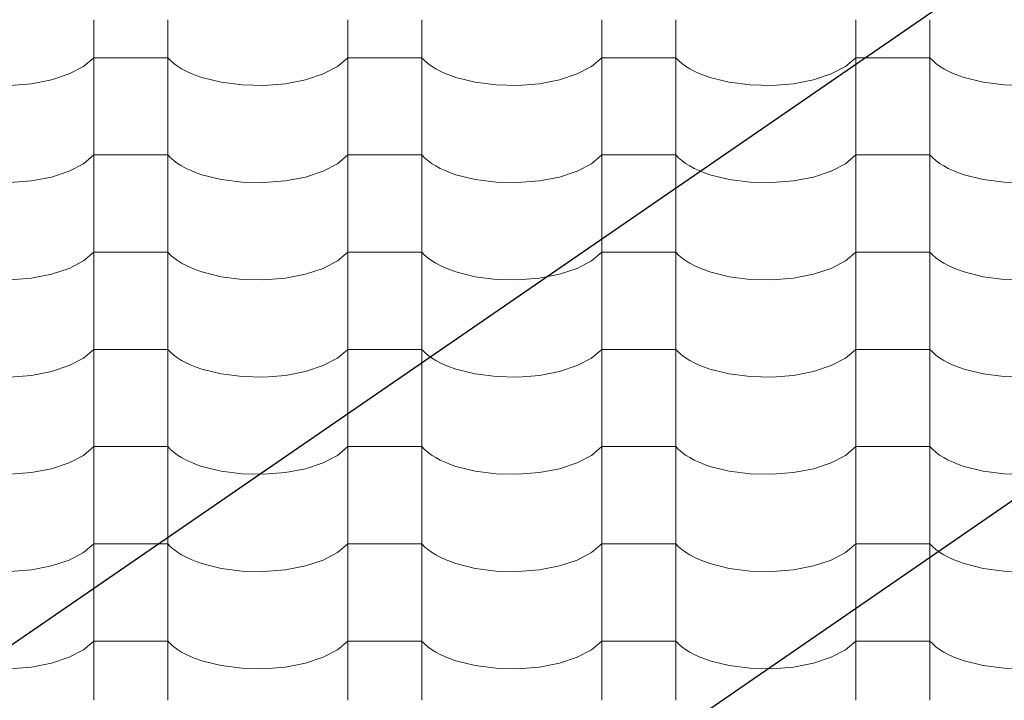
# Model space of a CAD drawing. Header units: millimetres. Extents: x -36478 to 31050, y -14815 to 11827.
# Tile 530 of 656: x -6715 to -6075, y 10302 to 10744. Entities that reach past the tile are written whole.
import ezdxf

# ---------------------------------------------------------------- set-up
doc = ezdxf.new("R2010")
doc.units = ezdxf.units.MM
doc.header["$MEASUREMENT"] = 0
doc.linetypes.add('Wipeout_Contour', pattern=[1000, 0, -1000])
doc.layers.add('Nové_Kóty - SP', color=7, linetype='Continuous')
doc.layers.add('Nové_Výplně - Povrchové', color=7, linetype='Continuous')
doc.styles.add('GENEROVANÝ_STYL_2', font='txt')
doc.dimstyles.new('GENEROVANÝ_STYL__1', dxfattribs={"dimtxt": 125, "dimasz": 190, "dimexe": 0.18, "dimexo": 300, "dimgap": 0, "dimtad": 1, "dimdec": 0, "dimzin": 0, "dimdsep": 46, "dimtxsty": 'GENEROVANÝ_STYL_2', "dimblk": 'ARROWHEAD_6', "dimblk1": 'ARROWHEAD_6', "dimblk2": 'ARROWHEAD_6', "dimcen": 0.09, "dimclrd": 1, "dimclre": 1, "dimclrt": 1, "dimazin": 0, "dimtfac": 1, "dimtdec": 4, "dimtmove": 0, "dimatfit": 3, "dimfxl": 1, "dimtolj": 1, "dimtzin": 0, "dimarcsym": 0})
doc.dimstyles.new('GENEROVANÝ_STYL__2', dxfattribs={"dimtxt": 125, "dimasz": 190, "dimexe": 0.18, "dimexo": 300, "dimgap": 0, "dimtad": 1, "dimdec": 0, "dimzin": 0, "dimdsep": 46, "dimtxsty": 'GENEROVANÝ_STYL_2', "dimblk": 'ARROWHEAD_6', "dimblk1": 'ARROWHEAD_6', "dimblk2": 'ARROWHEAD_6', "dimcen": 0.09, "dimclrd": 1, "dimclre": 1, "dimclrt": 1, "dimazin": 0, "dimtfac": 1, "dimtdec": 4, "dimtmove": 2, "dimatfit": 3, "dimfxl": 1, "dimtolj": 1, "dimtzin": 0, "dimarcsym": 0})

# ---------------------------------------------------------------- blocks, each defined once
blk = doc.blocks.new('*X13')
at = {"layer": 'Nové_Výplně - Povrchové', "color": 21, "linetype": 'Continuous', "lineweight": 20, "true_color": 0xffaaaa}
for p, q in [((-6666.72, 10743.7), (-6666.72, 10680.82)), ((-6618.69, 10743.7), (-6618.69, 10680.82)), ((-6501.72, 10743.7), (-6501.72, 10680.82)), ((-6453.69, 10743.7), (-6453.69, 10680.82)), ((-6336.72, 10743.7), (-6336.72, 10680.82)), ((-6288.69, 10743.7), (-6288.69, 10680.82)), ((-6171.72, 10743.7), (-6171.72, 10680.82)), ((-6123.69, 10743.7), (-6123.69, 10680.82)), ((-6673.39, 10713.48), (-6666.72, 10719.17)), ((-6642.71, 10719.17), (-6666.72, 10719.17)), ((-6618.69, 10719.17), (-6642.71, 10719.17)), ((-6618.69, 10719.17), (-6616.86, 10717.27)), ((-6508.39, 10713.48), (-6501.72, 10719.17)), ((-6477.71, 10719.17), (-6501.72, 10719.17)), ((-6453.69, 10719.17), (-6477.71, 10719.17)), ((-6453.69, 10719.17), (-6451.86, 10717.27)), ((-6343.39, 10713.48), (-6336.72, 10719.17)), ((-6312.71, 10719.17), (-6336.72, 10719.17)), ((-6288.69, 10719.17), (-6312.71, 10719.17)), ((-6288.69, 10719.17), (-6286.86, 10717.27)), ((-6178.39, 10713.48), (-6171.72, 10719.17)), ((-6147.71, 10719.17), (-6171.72, 10719.17)), ((-6123.69, 10719.17), (-6147.71, 10719.17)), ((-6123.69, 10719.17), (-6121.86, 10717.27)), ((-6682.7, 10708.61), (-6673.39, 10713.48)), ((-6616.86, 10717.27), (-6614.74, 10715.44)), ((-6614.74, 10715.44), (-6612.34, 10713.69)), ((-6612.34, 10713.69), (-6609.65, 10712.01)), ((-6609.65, 10712.01), (-6606.71, 10710.44)), ((-6517.7, 10708.61), (-6508.39, 10713.48)), ((-6451.86, 10717.27), (-6449.74, 10715.44)), ((-6449.74, 10715.44), (-6447.34, 10713.69)), ((-6447.34, 10713.69), (-6444.65, 10712.01)), ((-6444.65, 10712.01), (-6441.71, 10710.44)), ((-6352.7, 10708.61), (-6343.39, 10713.48)), ((-6286.86, 10717.27), (-6284.74, 10715.44)), ((-6284.74, 10715.44), (-6282.34, 10713.69)), ((-6282.34, 10713.69), (-6279.65, 10712.01)), ((-6279.65, 10712.01), (-6276.71, 10710.44)), ((-6187.7, 10708.61), (-6178.39, 10713.48)), ((-6121.86, 10717.27), (-6119.74, 10715.44)), ((-6119.74, 10715.44), (-6117.34, 10713.69)), ((-6117.34, 10713.69), (-6114.65, 10712.01)), ((-6114.65, 10712.01), (-6111.71, 10710.44)), ((-6707.24, 10702.29), (-6694.18, 10704.82)), ((-6694.18, 10704.82), (-6682.7, 10708.61)), ((-6606.71, 10710.44), (-6603.53, 10708.96)), ((-6603.53, 10708.96), (-6600.12, 10707.59)), ((-6600.12, 10707.59), (-6596.5, 10706.33)), ((-6596.5, 10706.33), (-6584.05, 10703.23)), ((-6542.24, 10702.29), (-6529.18, 10704.82)), ((-6529.18, 10704.82), (-6517.7, 10708.61)), ((-6441.71, 10710.44), (-6438.53, 10708.96)), ((-6438.53, 10708.96), (-6435.12, 10707.59)), ((-6435.12, 10707.59), (-6431.5, 10706.33)), ((-6431.5, 10706.33), (-6419.05, 10703.23)), ((-6377.24, 10702.29), (-6364.18, 10704.82)), ((-6364.18, 10704.82), (-6352.7, 10708.61)), ((-6276.71, 10710.44), (-6273.53, 10708.96)), ((-6273.53, 10708.96), (-6270.12, 10707.59)), ((-6270.12, 10707.59), (-6266.5, 10706.33)), ((-6266.5, 10706.33), (-6254.05, 10703.23)), ((-6212.24, 10702.29), (-6199.18, 10704.82)), ((-6199.18, 10704.82), (-6187.7, 10708.61)), ((-6111.71, 10710.44), (-6108.53, 10708.96)), ((-6108.53, 10708.96), (-6105.12, 10707.59)), ((-6105.12, 10707.59), (-6101.5, 10706.33)), ((-6101.5, 10706.33), (-6089.05, 10703.23)), ((-6721.21, 10701.16), (-6707.24, 10702.29)), ((-6584.05, 10703.23), (-6570.39, 10701.48)), ((-6570.39, 10701.48), (-6556.21, 10701.16)), ((-6556.21, 10701.16), (-6542.24, 10702.29)), ((-6419.05, 10703.23), (-6405.39, 10701.48)), ((-6405.39, 10701.48), (-6391.21, 10701.16)), ((-6391.21, 10701.16), (-6377.24, 10702.29)), ((-6254.05, 10703.23), (-6240.39, 10701.48)), ((-6240.39, 10701.48), (-6226.21, 10701.16)), ((-6226.21, 10701.16), (-6212.24, 10702.29)), ((-6089.05, 10703.23), (-6075.39, 10701.48)), ((-6075.39, 10701.48), (-6061.21, 10701.16)), ((-6666.72, 10680.59), (-6666.72, 10617.71)), ((-6618.69, 10680.59), (-6618.69, 10617.71)), ((-6501.72, 10680.59), (-6501.72, 10617.71)), ((-6453.69, 10680.59), (-6453.69, 10617.71)), ((-6336.72, 10680.59), (-6336.72, 10617.71)), ((-6288.69, 10680.59), (-6288.69, 10617.71)), ((-6171.72, 10680.59), (-6171.72, 10617.71)), ((-6123.69, 10680.59), (-6123.69, 10617.71)), ((-6673.39, 10650.37), (-6666.72, 10656.06)), ((-6642.71, 10656.06), (-6666.72, 10656.06)), ((-6618.69, 10656.06), (-6642.71, 10656.06)), ((-6618.69, 10656.06), (-6616.86, 10654.17)), ((-6616.86, 10654.17), (-6614.74, 10652.34)), ((-6508.39, 10650.37), (-6501.72, 10656.06)), ((-6477.71, 10656.06), (-6501.72, 10656.06)), ((-6453.69, 10656.06), (-6477.71, 10656.06)), ((-6453.69, 10656.06), (-6451.86, 10654.17)), ((-6451.86, 10654.17), (-6449.74, 10652.34)), ((-6343.39, 10650.37), (-6336.72, 10656.06)), ((-6312.71, 10656.06), (-6336.72, 10656.06)), ((-6288.69, 10656.06), (-6312.71, 10656.06)), ((-6288.69, 10656.06), (-6286.86, 10654.17)), ((-6286.86, 10654.17), (-6284.74, 10652.34)), ((-6178.39, 10650.37), (-6171.72, 10656.06)), ((-6147.71, 10656.06), (-6171.72, 10656.06)), ((-6123.69, 10656.06), (-6147.71, 10656.06)), ((-6123.69, 10656.06), (-6121.86, 10654.17)), ((-6121.86, 10654.17), (-6119.74, 10652.34)), ((-6682.7, 10645.51), (-6673.39, 10650.37)), ((-6614.74, 10652.34), (-6612.34, 10650.58)), ((-6612.34, 10650.58), (-6609.65, 10648.91)), ((-6609.65, 10648.91), (-6606.71, 10647.33)), ((-6606.71, 10647.33), (-6603.53, 10645.85)), ((-6517.7, 10645.51), (-6508.39, 10650.37)), ((-6449.74, 10652.34), (-6447.34, 10650.58)), ((-6447.34, 10650.58), (-6444.65, 10648.91)), ((-6444.65, 10648.91), (-6441.71, 10647.33)), ((-6441.71, 10647.33), (-6438.53, 10645.85)), ((-6352.7, 10645.51), (-6343.39, 10650.37)), ((-6284.74, 10652.34), (-6282.34, 10650.58)), ((-6282.34, 10650.58), (-6279.65, 10648.91)), ((-6279.65, 10648.91), (-6276.71, 10647.33)), ((-6276.71, 10647.33), (-6273.53, 10645.85)), ((-6187.7, 10645.51), (-6178.39, 10650.37)), ((-6119.74, 10652.34), (-6117.34, 10650.58)), ((-6117.34, 10650.58), (-6114.65, 10648.91)), ((-6114.65, 10648.91), (-6111.71, 10647.33)), ((-6111.71, 10647.33), (-6108.53, 10645.85)), ((-6707.24, 10639.18), (-6694.18, 10641.71)), ((-6694.18, 10641.71), (-6682.7, 10645.51)), ((-6603.53, 10645.85), (-6600.12, 10644.48)), ((-6600.12, 10644.48), (-6596.5, 10643.23)), ((-6596.5, 10643.23), (-6584.05, 10640.13)), ((-6542.24, 10639.18), (-6529.18, 10641.71)), ((-6529.18, 10641.71), (-6517.7, 10645.51)), ((-6438.53, 10645.85), (-6435.12, 10644.48)), ((-6435.12, 10644.48), (-6431.5, 10643.23)), ((-6431.5, 10643.23), (-6419.05, 10640.13)), ((-6377.24, 10639.18), (-6364.18, 10641.71)), ((-6364.18, 10641.71), (-6352.7, 10645.51)), ((-6273.53, 10645.85), (-6270.12, 10644.48)), ((-6270.12, 10644.48), (-6266.5, 10643.23)), ((-6266.5, 10643.23), (-6254.05, 10640.13)), ((-6212.24, 10639.18), (-6199.18, 10641.71)), ((-6199.18, 10641.71), (-6187.7, 10645.51)), ((-6108.53, 10645.85), (-6105.12, 10644.48)), ((-6105.12, 10644.48), (-6101.5, 10643.23)), ((-6101.5, 10643.23), (-6089.05, 10640.13)), ((-6721.21, 10638.05), (-6707.24, 10639.18)), ((-6584.05, 10640.13), (-6570.39, 10638.37)), ((-6570.39, 10638.37), (-6556.21, 10638.05)), ((-6556.21, 10638.05), (-6542.24, 10639.18)), ((-6419.05, 10640.13), (-6405.39, 10638.37)), ((-6405.39, 10638.37), (-6391.21, 10638.05)), ((-6391.21, 10638.05), (-6377.24, 10639.18)), ((-6254.05, 10640.13), (-6240.39, 10638.37)), ((-6240.39, 10638.37), (-6226.21, 10638.05)), ((-6226.21, 10638.05), (-6212.24, 10639.18)), ((-6089.05, 10640.13), (-6075.39, 10638.37)), ((-6075.39, 10638.37), (-6061.21, 10638.05)), ((-6666.72, 10617.49), (-6666.72, 10554.61)), ((-6618.69, 10617.49), (-6618.69, 10554.61)), ((-6501.72, 10617.49), (-6501.72, 10554.61)), ((-6453.69, 10617.49), (-6453.69, 10554.61)), ((-6336.72, 10617.49), (-6336.72, 10554.61)), ((-6288.69, 10617.49), (-6288.69, 10554.61)), ((-6171.72, 10617.49), (-6171.72, 10554.61)), ((-6123.69, 10617.49), (-6123.69, 10554.61)), ((-6673.39, 10587.27), (-6666.72, 10592.96)), ((-6642.71, 10592.96), (-6666.72, 10592.96)), ((-6618.69, 10592.96), (-6642.71, 10592.96)), ((-6618.69, 10592.96), (-6616.86, 10591.06)), ((-6616.86, 10591.06), (-6614.74, 10589.23)), ((-6508.39, 10587.27), (-6501.72, 10592.96)), ((-6477.71, 10592.96), (-6501.72, 10592.96)), ((-6453.69, 10592.96), (-6477.71, 10592.96)), ((-6453.69, 10592.96), (-6451.86, 10591.06)), ((-6451.86, 10591.06), (-6449.74, 10589.23)), ((-6343.39, 10587.27), (-6336.72, 10592.96)), ((-6312.71, 10592.96), (-6336.72, 10592.96)), ((-6288.69, 10592.96), (-6312.71, 10592.96)), ((-6288.69, 10592.96), (-6286.86, 10591.06)), ((-6286.86, 10591.06), (-6284.74, 10589.23)), ((-6178.39, 10587.27), (-6171.72, 10592.96)), ((-6147.71, 10592.96), (-6171.72, 10592.96)), ((-6123.69, 10592.96), (-6147.71, 10592.96)), ((-6123.69, 10592.96), (-6121.86, 10591.06)), ((-6121.86, 10591.06), (-6119.74, 10589.23)), ((-6682.7, 10582.4), (-6673.39, 10587.27)), ((-6614.74, 10589.23), (-6612.34, 10587.48)), ((-6612.34, 10587.48), (-6609.65, 10585.81)), ((-6609.65, 10585.81), (-6606.71, 10584.23)), ((-6606.71, 10584.23), (-6603.53, 10582.75)), ((-6517.7, 10582.4), (-6508.39, 10587.27)), ((-6449.74, 10589.23), (-6447.34, 10587.48)), ((-6447.34, 10587.48), (-6444.65, 10585.81)), ((-6444.65, 10585.81), (-6441.71, 10584.23)), ((-6441.71, 10584.23), (-6438.53, 10582.75)), ((-6352.7, 10582.4), (-6343.39, 10587.27)), ((-6284.74, 10589.23), (-6282.34, 10587.48)), ((-6282.34, 10587.48), (-6279.65, 10585.81)), ((-6279.65, 10585.81), (-6276.71, 10584.23)), ((-6276.71, 10584.23), (-6273.53, 10582.75)), ((-6187.7, 10582.4), (-6178.39, 10587.27)), ((-6119.74, 10589.23), (-6117.34, 10587.48)), ((-6117.34, 10587.48), (-6114.65, 10585.81)), ((-6114.65, 10585.81), (-6111.71, 10584.23)), ((-6111.71, 10584.23), (-6108.53, 10582.75)), ((-6707.24, 10576.08), (-6694.18, 10578.61)), ((-6694.18, 10578.61), (-6682.7, 10582.4)), ((-6603.53, 10582.75), (-6600.12, 10581.38)), ((-6600.12, 10581.38), (-6596.5, 10580.12)), ((-6596.5, 10580.12), (-6584.05, 10577.02)), ((-6584.05, 10577.02), (-6570.39, 10575.27)), ((-6542.24, 10576.08), (-6529.18, 10578.61)), ((-6529.18, 10578.61), (-6517.7, 10582.4)), ((-6438.53, 10582.75), (-6435.12, 10581.38)), ((-6435.12, 10581.38), (-6431.5, 10580.12)), ((-6431.5, 10580.12), (-6419.05, 10577.02)), ((-6419.05, 10577.02), (-6405.39, 10575.27)), ((-6377.24, 10576.08), (-6364.18, 10578.61)), ((-6364.18, 10578.61), (-6352.7, 10582.4)), ((-6273.53, 10582.75), (-6270.12, 10581.38)), ((-6270.12, 10581.38), (-6266.5, 10580.12)), ((-6266.5, 10580.12), (-6254.05, 10577.02)), ((-6254.05, 10577.02), (-6240.39, 10575.27)), ((-6212.24, 10576.08), (-6199.18, 10578.61)), ((-6199.18, 10578.61), (-6187.7, 10582.4)), ((-6108.53, 10582.75), (-6105.12, 10581.38)), ((-6105.12, 10581.38), (-6101.5, 10580.12)), ((-6101.5, 10580.12), (-6089.05, 10577.02)), ((-6089.05, 10577.02), (-6075.39, 10575.27)), ((-6721.21, 10574.95), (-6707.24, 10576.08)), ((-6570.39, 10575.27), (-6556.21, 10574.95)), ((-6556.21, 10574.95), (-6542.24, 10576.08)), ((-6405.39, 10575.27), (-6391.21, 10574.95)), ((-6391.21, 10574.95), (-6377.24, 10576.08)), ((-6240.39, 10575.27), (-6226.21, 10574.95)), ((-6226.21, 10574.95), (-6212.24, 10576.08)), ((-6075.39, 10575.27), (-6061.21, 10574.95)), ((-6666.72, 10554.38), (-6666.72, 10491.51)), ((-6618.69, 10554.38), (-6618.69, 10491.51)), ((-6501.72, 10554.38), (-6501.72, 10491.51)), ((-6453.69, 10554.38), (-6453.69, 10491.51)), ((-6336.72, 10554.38), (-6336.72, 10491.51)), ((-6288.69, 10554.38), (-6288.69, 10491.51)), ((-6171.72, 10554.38), (-6171.72, 10491.51)), ((-6123.69, 10554.38), (-6123.69, 10491.51)), ((-6673.39, 10524.16), (-6666.72, 10529.85)), ((-6642.71, 10529.85), (-6666.72, 10529.85)), ((-6618.69, 10529.85), (-6642.71, 10529.85)), ((-6618.69, 10529.85), (-6616.86, 10527.96)), ((-6616.86, 10527.96), (-6614.74, 10526.13)), ((-6614.74, 10526.13), (-6612.34, 10524.37)), ((-6508.39, 10524.16), (-6501.72, 10529.85)), ((-6477.71, 10529.85), (-6501.72, 10529.85)), ((-6453.69, 10529.85), (-6477.71, 10529.85)), ((-6453.69, 10529.85), (-6451.86, 10527.96)), ((-6451.86, 10527.96), (-6449.74, 10526.13)), ((-6449.74, 10526.13), (-6447.34, 10524.37)), ((-6343.39, 10524.16), (-6336.72, 10529.85)), ((-6312.71, 10529.85), (-6336.72, 10529.85)), ((-6288.69, 10529.85), (-6312.71, 10529.85)), ((-6288.69, 10529.85), (-6286.86, 10527.96)), ((-6286.86, 10527.96), (-6284.74, 10526.13)), ((-6284.74, 10526.13), (-6282.34, 10524.37)), ((-6178.39, 10524.16), (-6171.72, 10529.85)), ((-6147.71, 10529.85), (-6171.72, 10529.85)), ((-6123.69, 10529.85), (-6147.71, 10529.85)), ((-6123.69, 10529.85), (-6121.86, 10527.96)), ((-6121.86, 10527.96), (-6119.74, 10526.13)), ((-6119.74, 10526.13), (-6117.34, 10524.37)), ((-6694.18, 10515.5), (-6682.7, 10519.3)), ((-6682.7, 10519.3), (-6673.39, 10524.16)), ((-6612.34, 10524.37), (-6609.65, 10522.7)), ((-6609.65, 10522.7), (-6606.71, 10521.12)), ((-6606.71, 10521.12), (-6603.53, 10519.64)), ((-6603.53, 10519.64), (-6600.12, 10518.27)), ((-6529.18, 10515.5), (-6517.7, 10519.3)), ((-6517.7, 10519.3), (-6508.39, 10524.16)), ((-6447.34, 10524.37), (-6444.65, 10522.7)), ((-6444.65, 10522.7), (-6441.71, 10521.12)), ((-6441.71, 10521.12), (-6438.53, 10519.64)), ((-6438.53, 10519.64), (-6435.12, 10518.27)), ((-6364.18, 10515.5), (-6352.7, 10519.3)), ((-6352.7, 10519.3), (-6343.39, 10524.16)), ((-6282.34, 10524.37), (-6279.65, 10522.7)), ((-6279.65, 10522.7), (-6276.71, 10521.12)), ((-6276.71, 10521.12), (-6273.53, 10519.64)), ((-6273.53, 10519.64), (-6270.12, 10518.27)), ((-6199.18, 10515.5), (-6187.7, 10519.3)), ((-6187.7, 10519.3), (-6178.39, 10524.16)), ((-6117.34, 10524.37), (-6114.65, 10522.7)), ((-6114.65, 10522.7), (-6111.71, 10521.12)), ((-6111.71, 10521.12), (-6108.53, 10519.64)), ((-6108.53, 10519.64), (-6105.12, 10518.27)), ((-6721.21, 10511.84), (-6707.24, 10512.98)), ((-6707.24, 10512.98), (-6694.18, 10515.5)), ((-6600.12, 10518.27), (-6596.5, 10517.02)), ((-6596.5, 10517.02), (-6584.05, 10513.92)), ((-6584.05, 10513.92), (-6570.39, 10512.16)), ((-6556.21, 10511.84), (-6542.24, 10512.98)), ((-6542.24, 10512.98), (-6529.18, 10515.5)), ((-6435.12, 10518.27), (-6431.5, 10517.02)), ((-6431.5, 10517.02), (-6419.05, 10513.92)), ((-6419.05, 10513.92), (-6405.39, 10512.16)), ((-6391.21, 10511.84), (-6377.24, 10512.98)), ((-6377.24, 10512.98), (-6364.18, 10515.5)), ((-6270.12, 10518.27), (-6266.5, 10517.02)), ((-6266.5, 10517.02), (-6254.05, 10513.92)), ((-6254.05, 10513.92), (-6240.39, 10512.16)), ((-6226.21, 10511.84), (-6212.24, 10512.98)), ((-6212.24, 10512.98), (-6199.18, 10515.5)), ((-6105.12, 10518.27), (-6101.5, 10517.02)), ((-6101.5, 10517.02), (-6089.05, 10513.92)), ((-6089.05, 10513.92), (-6075.39, 10512.16)), ((-6570.39, 10512.16), (-6556.21, 10511.84)), ((-6405.39, 10512.16), (-6391.21, 10511.84)), ((-6240.39, 10512.16), (-6226.21, 10511.84)), ((-6075.39, 10512.16), (-6061.21, 10511.84)), ((-6666.72, 10491.28), (-6666.72, 10428.4)), ((-6618.69, 10491.28), (-6618.69, 10428.4)), ((-6501.72, 10491.28), (-6501.72, 10428.4)), ((-6453.69, 10491.28), (-6453.69, 10428.4)), ((-6336.72, 10491.28), (-6336.72, 10428.4)), ((-6288.69, 10491.28), (-6288.69, 10428.4)), ((-6171.72, 10491.28), (-6171.72, 10428.4)), ((-6123.69, 10491.28), (-6123.69, 10428.4)), ((-6673.39, 10461.06), (-6666.72, 10466.75)), ((-6642.71, 10466.75), (-6666.72, 10466.75)), ((-6618.69, 10466.75), (-6642.71, 10466.75)), ((-6618.69, 10466.75), (-6616.86, 10464.85)), ((-6616.86, 10464.85), (-6614.74, 10463.02)), ((-6614.74, 10463.02), (-6612.34, 10461.27)), ((-6508.39, 10461.06), (-6501.72, 10466.75)), ((-6477.71, 10466.75), (-6501.72, 10466.75)), ((-6453.69, 10466.75), (-6477.71, 10466.75)), ((-6453.69, 10466.75), (-6451.86, 10464.85)), ((-6451.86, 10464.85), (-6449.74, 10463.02)), ((-6449.74, 10463.02), (-6447.34, 10461.27)), ((-6343.39, 10461.06), (-6336.72, 10466.75)), ((-6312.71, 10466.75), (-6336.72, 10466.75)), ((-6288.69, 10466.75), (-6312.71, 10466.75)), ((-6288.69, 10466.75), (-6286.86, 10464.85)), ((-6286.86, 10464.85), (-6284.74, 10463.02)), ((-6284.74, 10463.02), (-6282.34, 10461.27)), ((-6178.39, 10461.06), (-6171.72, 10466.75)), ((-6147.71, 10466.75), (-6171.72, 10466.75)), ((-6123.69, 10466.75), (-6147.71, 10466.75)), ((-6123.69, 10466.75), (-6121.86, 10464.85)), ((-6121.86, 10464.85), (-6119.74, 10463.02)), ((-6119.74, 10463.02), (-6117.34, 10461.27)), ((-6694.18, 10452.4), (-6682.7, 10456.19)), ((-6682.7, 10456.19), (-6673.39, 10461.06)), ((-6612.34, 10461.27), (-6609.65, 10459.6)), ((-6609.65, 10459.6), (-6606.71, 10458.02)), ((-6606.71, 10458.02), (-6603.53, 10456.54)), ((-6603.53, 10456.54), (-6600.12, 10455.17)), ((-6529.18, 10452.4), (-6517.7, 10456.19)), ((-6517.7, 10456.19), (-6508.39, 10461.06)), ((-6447.34, 10461.27), (-6444.65, 10459.6)), ((-6444.65, 10459.6), (-6441.71, 10458.02)), ((-6441.71, 10458.02), (-6438.53, 10456.54)), ((-6438.53, 10456.54), (-6435.12, 10455.17)), ((-6364.18, 10452.4), (-6352.7, 10456.19)), ((-6352.7, 10456.19), (-6343.39, 10461.06)), ((-6282.34, 10461.27), (-6279.65, 10459.6)), ((-6279.65, 10459.6), (-6276.71, 10458.02)), ((-6276.71, 10458.02), (-6273.53, 10456.54)), ((-6273.53, 10456.54), (-6270.12, 10455.17)), ((-6199.18, 10452.4), (-6187.7, 10456.19)), ((-6187.7, 10456.19), (-6178.39, 10461.06)), ((-6117.34, 10461.27), (-6114.65, 10459.6)), ((-6114.65, 10459.6), (-6111.71, 10458.02)), ((-6111.71, 10458.02), (-6108.53, 10456.54)), ((-6108.53, 10456.54), (-6105.12, 10455.17)), ((-6721.21, 10448.74), (-6707.24, 10449.87)), ((-6707.24, 10449.87), (-6694.18, 10452.4)), ((-6600.12, 10455.17), (-6596.5, 10453.92)), ((-6596.5, 10453.92), (-6584.05, 10450.81)), ((-6584.05, 10450.81), (-6570.39, 10449.06)), ((-6570.39, 10449.06), (-6556.21, 10448.74)), ((-6556.21, 10448.74), (-6542.24, 10449.87)), ((-6542.24, 10449.87), (-6529.18, 10452.4)), ((-6435.12, 10455.17), (-6431.5, 10453.92)), ((-6431.5, 10453.92), (-6419.05, 10450.81)), ((-6419.05, 10450.81), (-6405.39, 10449.06)), ((-6405.39, 10449.06), (-6391.21, 10448.74)), ((-6391.21, 10448.74), (-6377.24, 10449.87)), ((-6377.24, 10449.87), (-6364.18, 10452.4)), ((-6270.12, 10455.17), (-6266.5, 10453.92)), ((-6266.5, 10453.92), (-6254.05, 10450.81)), ((-6254.05, 10450.81), (-6240.39, 10449.06)), ((-6240.39, 10449.06), (-6226.21, 10448.74)), ((-6226.21, 10448.74), (-6212.24, 10449.87)), ((-6212.24, 10449.87), (-6199.18, 10452.4)), ((-6105.12, 10455.17), (-6101.5, 10453.92)), ((-6101.5, 10453.92), (-6089.05, 10450.81)), ((-6089.05, 10450.81), (-6075.39, 10449.06)), ((-6075.39, 10449.06), (-6061.21, 10448.74)), ((-6666.72, 10428.17), (-6666.72, 10365.3)), ((-6618.69, 10428.17), (-6618.69, 10365.3)), ((-6501.72, 10428.17), (-6501.72, 10365.3)), ((-6453.69, 10428.17), (-6453.69, 10365.3)), ((-6336.72, 10428.17), (-6336.72, 10365.3)), ((-6288.69, 10428.17), (-6288.69, 10365.3)), ((-6171.72, 10428.17), (-6171.72, 10365.3)), ((-6123.69, 10428.17), (-6123.69, 10365.3)), ((-6682.7, 10393.09), (-6673.39, 10397.95)), ((-6673.39, 10397.95), (-6666.72, 10403.64)), ((-6642.71, 10403.64), (-6666.72, 10403.64)), ((-6618.69, 10403.64), (-6642.71, 10403.64)), ((-6618.69, 10403.64), (-6616.86, 10401.75)), ((-6616.86, 10401.75), (-6614.74, 10399.92)), ((-6614.74, 10399.92), (-6612.34, 10398.16)), ((-6612.34, 10398.16), (-6609.65, 10396.49)), ((-6517.7, 10393.09), (-6508.39, 10397.95)), ((-6508.39, 10397.95), (-6501.72, 10403.64)), ((-6477.71, 10403.64), (-6501.72, 10403.64)), ((-6453.69, 10403.64), (-6477.71, 10403.64)), ((-6453.69, 10403.64), (-6451.86, 10401.75)), ((-6451.86, 10401.75), (-6449.74, 10399.92)), ((-6449.74, 10399.92), (-6447.34, 10398.16)), ((-6447.34, 10398.16), (-6444.65, 10396.49)), ((-6352.7, 10393.09), (-6343.39, 10397.95)), ((-6343.39, 10397.95), (-6336.72, 10403.64)), ((-6312.71, 10403.64), (-6336.72, 10403.64)), ((-6288.69, 10403.64), (-6312.71, 10403.64)), ((-6288.69, 10403.64), (-6286.86, 10401.75)), ((-6286.86, 10401.75), (-6284.74, 10399.92)), ((-6284.74, 10399.92), (-6282.34, 10398.16)), ((-6282.34, 10398.16), (-6279.65, 10396.49)), ((-6187.7, 10393.09), (-6178.39, 10397.95)), ((-6178.39, 10397.95), (-6171.72, 10403.64)), ((-6147.71, 10403.64), (-6171.72, 10403.64)), ((-6123.69, 10403.64), (-6147.71, 10403.64)), ((-6123.69, 10403.64), (-6121.86, 10401.75)), ((-6121.86, 10401.75), (-6119.74, 10399.92)), ((-6119.74, 10399.92), (-6117.34, 10398.16)), ((-6117.34, 10398.16), (-6114.65, 10396.49)), ((-6694.18, 10389.29), (-6682.7, 10393.09)), ((-6609.65, 10396.49), (-6606.71, 10394.91)), ((-6606.71, 10394.91), (-6603.53, 10393.43)), ((-6603.53, 10393.43), (-6600.12, 10392.06)), ((-6600.12, 10392.06), (-6596.5, 10390.81)), ((-6529.18, 10389.29), (-6517.7, 10393.09)), ((-6444.65, 10396.49), (-6441.71, 10394.91)), ((-6441.71, 10394.91), (-6438.53, 10393.43)), ((-6438.53, 10393.43), (-6435.12, 10392.06)), ((-6435.12, 10392.06), (-6431.5, 10390.81)), ((-6364.18, 10389.29), (-6352.7, 10393.09)), ((-6279.65, 10396.49), (-6276.71, 10394.91)), ((-6276.71, 10394.91), (-6273.53, 10393.43)), ((-6273.53, 10393.43), (-6270.12, 10392.06)), ((-6270.12, 10392.06), (-6266.5, 10390.81)), ((-6199.18, 10389.29), (-6187.7, 10393.09)), ((-6114.65, 10396.49), (-6111.71, 10394.91)), ((-6111.71, 10394.91), (-6108.53, 10393.43)), ((-6108.53, 10393.43), (-6105.12, 10392.06)), ((-6105.12, 10392.06), (-6101.5, 10390.81)), ((-6721.21, 10385.63), (-6707.24, 10386.77)), ((-6707.24, 10386.77), (-6694.18, 10389.29)), ((-6596.5, 10390.81), (-6584.05, 10387.71)), ((-6584.05, 10387.71), (-6570.39, 10385.95)), ((-6570.39, 10385.95), (-6556.21, 10385.63)), ((-6556.21, 10385.63), (-6542.24, 10386.77)), ((-6542.24, 10386.77), (-6529.18, 10389.29)), ((-6431.5, 10390.81), (-6419.05, 10387.71)), ((-6419.05, 10387.71), (-6405.39, 10385.95)), ((-6405.39, 10385.95), (-6391.21, 10385.63)), ((-6391.21, 10385.63), (-6377.24, 10386.77)), ((-6377.24, 10386.77), (-6364.18, 10389.29)), ((-6266.5, 10390.81), (-6254.05, 10387.71)), ((-6254.05, 10387.71), (-6240.39, 10385.95)), ((-6240.39, 10385.95), (-6226.21, 10385.63)), ((-6226.21, 10385.63), (-6212.24, 10386.77)), ((-6212.24, 10386.77), (-6199.18, 10389.29)), ((-6101.5, 10390.81), (-6089.05, 10387.71)), ((-6089.05, 10387.71), (-6075.39, 10385.95)), ((-6075.39, 10385.95), (-6061.21, 10385.63)), ((-6666.72, 10365.07), (-6666.72, 10302.19)), ((-6618.69, 10365.07), (-6618.69, 10302.19)), ((-6501.72, 10365.07), (-6501.72, 10302.19)), ((-6453.69, 10365.07), (-6453.69, 10302.19)), ((-6336.72, 10365.07), (-6336.72, 10302.19)), ((-6288.69, 10365.07), (-6288.69, 10302.19)), ((-6171.72, 10365.07), (-6171.72, 10302.19)), ((-6123.69, 10365.07), (-6123.69, 10302.19)), ((-6673.39, 10334.85), (-6666.72, 10340.54)), ((-6642.71, 10340.54), (-6666.72, 10340.54)), ((-6618.69, 10340.54), (-6642.71, 10340.54)), ((-6618.69, 10340.54), (-6616.86, 10338.64)), ((-6508.39, 10334.85), (-6501.72, 10340.54)), ((-6477.71, 10340.54), (-6501.72, 10340.54)), ((-6453.69, 10340.54), (-6477.71, 10340.54)), ((-6453.69, 10340.54), (-6451.86, 10338.64)), ((-6343.39, 10334.85), (-6336.72, 10340.54)), ((-6312.71, 10340.54), (-6336.72, 10340.54)), ((-6288.69, 10340.54), (-6312.71, 10340.54)), ((-6288.69, 10340.54), (-6286.86, 10338.64)), ((-6178.39, 10334.85), (-6171.72, 10340.54)), ((-6147.71, 10340.54), (-6171.72, 10340.54)), ((-6123.69, 10340.54), (-6147.71, 10340.54)), ((-6123.69, 10340.54), (-6121.86, 10338.64)), ((-6682.7, 10329.98), (-6673.39, 10334.85)), ((-6616.86, 10338.64), (-6614.74, 10336.81)), ((-6614.74, 10336.81), (-6612.34, 10335.06)), ((-6612.34, 10335.06), (-6609.65, 10333.39)), ((-6517.7, 10329.98), (-6508.39, 10334.85)), ((-6451.86, 10338.64), (-6449.74, 10336.81)), ((-6449.74, 10336.81), (-6447.34, 10335.06)), ((-6447.34, 10335.06), (-6444.65, 10333.39)), ((-6352.7, 10329.98), (-6343.39, 10334.85)), ((-6286.86, 10338.64), (-6284.74, 10336.81)), ((-6284.74, 10336.81), (-6282.34, 10335.06)), ((-6282.34, 10335.06), (-6279.65, 10333.39)), ((-6187.7, 10329.98), (-6178.39, 10334.85)), ((-6121.86, 10338.64), (-6119.74, 10336.81)), ((-6119.74, 10336.81), (-6117.34, 10335.06)), ((-6117.34, 10335.06), (-6114.65, 10333.39)), ((-6694.18, 10326.19), (-6682.7, 10329.98)), ((-6609.65, 10333.39), (-6606.71, 10331.81)), ((-6606.71, 10331.81), (-6603.53, 10330.33)), ((-6603.53, 10330.33), (-6600.12, 10328.96)), ((-6600.12, 10328.96), (-6596.5, 10327.71)), ((-6596.5, 10327.71), (-6584.05, 10324.6)), ((-6529.18, 10326.19), (-6517.7, 10329.98)), ((-6444.65, 10333.39), (-6441.71, 10331.81)), ((-6441.71, 10331.81), (-6438.53, 10330.33)), ((-6438.53, 10330.33), (-6435.12, 10328.96)), ((-6435.12, 10328.96), (-6431.5, 10327.71)), ((-6431.5, 10327.71), (-6419.05, 10324.6)), ((-6364.18, 10326.19), (-6352.7, 10329.98)), ((-6279.65, 10333.39), (-6276.71, 10331.81)), ((-6276.71, 10331.81), (-6273.53, 10330.33)), ((-6273.53, 10330.33), (-6270.12, 10328.96)), ((-6270.12, 10328.96), (-6266.5, 10327.71)), ((-6266.5, 10327.71), (-6254.05, 10324.6)), ((-6199.18, 10326.19), (-6187.7, 10329.98)), ((-6114.65, 10333.39), (-6111.71, 10331.81)), ((-6111.71, 10331.81), (-6108.53, 10330.33)), ((-6108.53, 10330.33), (-6105.12, 10328.96)), ((-6105.12, 10328.96), (-6101.5, 10327.71)), ((-6101.5, 10327.71), (-6089.05, 10324.6)), ((-6721.21, 10322.53), (-6707.24, 10323.66)), ((-6707.24, 10323.66), (-6694.18, 10326.19)), ((-6584.05, 10324.6), (-6570.39, 10322.85)), ((-6570.39, 10322.85), (-6556.21, 10322.53)), ((-6556.21, 10322.53), (-6542.24, 10323.66)), ((-6542.24, 10323.66), (-6529.18, 10326.19)), ((-6419.05, 10324.6), (-6405.39, 10322.85)), ((-6405.39, 10322.85), (-6391.21, 10322.53)), ((-6391.21, 10322.53), (-6377.24, 10323.66)), ((-6377.24, 10323.66), (-6364.18, 10326.19)), ((-6254.05, 10324.6), (-6240.39, 10322.85)), ((-6240.39, 10322.85), (-6226.21, 10322.53)), ((-6226.21, 10322.53), (-6212.24, 10323.66)), ((-6212.24, 10323.66), (-6199.18, 10326.19)), ((-6089.05, 10324.6), (-6075.39, 10322.85)), ((-6075.39, 10322.85), (-6061.21, 10322.53))]:
    blk.add_line(p, q, dxfattribs=at)
blk = doc.blocks.new('výplň_6_1', base_point=(0, 0))
at = {"layer": 'Nové_Výplně - Povrchové', "color": 21, "linetype": 'Continuous', "lineweight": 20, "true_color": 0xffaaaa}
blk.add_blockref('*X13', (0, 0), dxfattribs=at)
blk = doc.blocks.new('*D6316')
at = {"layer": 'Nové_Kóty - SP', "color": 1, "linetype": 'Continuous', "lineweight": 25}
for p, q in [((-6330.41, 9887.65), (-4580.7, 11090.34)), ((-6160.47, 9640.43), (-6436.62, 10042.17)), ((-6304.64, 10026.71), (-6356.17, 9748.6)), ((-9579.03, 7654.66), (-6330.41, 9887.65)), ((-9553.27, 7793.71), (-9604.79, 7515.6))]:
    blk.add_line(p, q, dxfattribs=at)
at = {"layer": 'Nové_Kóty - SP', "color": 1, "lineweight": 25, "insert": (-8145, 8670.7), "char_height": 125, "attachment_point": 7, "rotation": 34.50335, "style": 'GENEROVANÝ_STYL_2'}
blk.add_mtext('\\A1;{\\pql;\\fArial|b0|i0|c0|p38;3\xa0942}', dxfattribs=at)
blk = doc.blocks.new('ARROWHEAD_6')
at = {"color": 0, "linetype": 'Continuous', "lineweight": 0}
for p, q in [((-0.5, -0.5), (0.5, 0.5)), ((0, 0), (-1, 0))]:
    blk.add_line(p, q, dxfattribs=at)
blk = doc.blocks.new('*D6317')
at = {"layer": 'Nové_Kóty - SP', "color": 1, "linetype": 'Continuous', "lineweight": 25}
for p, q in [((-4490.19, 11273.9), (-4541.72, 10995.79)), ((-4606.47, 10951.29), (-4554.94, 11229.4)), ((-6330.41, 9887.65), (-4580.7, 11090.34)), ((-6304.64, 10026.71), (-6356.17, 9748.6))]:
    blk.add_line(p, q, dxfattribs=at)
at = {"layer": 'Nové_Kóty - SP', "color": 1, "lineweight": 25, "char_height": 125, "attachment_point": 7, "rotation": 34.50335, "style": 'GENEROVANÝ_STYL_2'}
for s, insert in [('\\A1;{\\pql;\\fArial|b0|i0|c0|p38;80}', (-4833.62, 10946.83)), ('\\A1;{\\pql;\\fArial|b0|i0|c0|p38;2\xa0123}', (-5724.01, 10334.81))]:
    blk.add_mtext(s, dxfattribs=dict(at, insert=insert))
blk = doc.blocks.new('*D6318')
at = {"layer": 'Nové_Kóty - SP', "color": 1, "linetype": 'Continuous', "lineweight": 25}
for p, q in [((-4346.02, 10887.62), (-4622.17, 11289.36)), ((-4490.19, 11273.9), (-4541.72, 10995.79)), ((-4410.77, 10843.11), (-4686.91, 11244.86)), ((-4606.47, 10951.29), (-4554.94, 11229.4)), ((-4515.96, 11134.85), (-4392.34, 11219.82)), ((-4580.7, 11090.34), (-4515.96, 11134.85)), ((-6330.41, 9887.65), (-4580.7, 11090.34))]:
    blk.add_line(p, q, dxfattribs=at)
blk = doc.blocks.new('*D6326')
at = {"layer": 'Nové_Kóty - SP', "color": 1, "linetype": 'Continuous', "lineweight": 25}
for p, q in [((-4581.24, 11091.13), (-4857.39, 11492.87)), ((-4776.94, 11199.3), (-4725.42, 11477.41)), ((-4751.18, 11338.35), (-4627.57, 11423.32)), ((-10278.77, 7538.87), (-4751.18, 11338.35)), ((-10108.84, 7291.64), (-10384.98, 7693.38)), ((-10253.01, 7677.92), (-10304.54, 7399.81)), ((-10402.39, 7453.9), (-10278.77, 7538.87))]:
    blk.add_line(p, q, dxfattribs=at)
at = {"layer": 'Nové_Kóty - SP', "color": 1, "lineweight": 25, "insert": (-8042.9, 9106.07), "char_height": 125, "attachment_point": 7, "rotation": 34.50335, "style": 'GENEROVANÝ_STYL_2'}
blk.add_mtext('\\A1;{\\pql;\\fArial|b0|i0|c0|p38;6\xa0707- KROKEV}', dxfattribs=at)
blk = doc.blocks.new('*D6327')
at = {"layer": 'Nové_Kóty - SP', "color": 1, "linetype": 'Continuous', "lineweight": 25}
for p, q in [((-10443.65, 7778.73), (-4851.3, 11622.72)), ((-10273.71, 7531.5), (-10549.86, 7933.25)), ((-10294.79, 7517.01), (-10570.94, 7918.75)), ((-10417.88, 7917.78), (-10469.41, 7639.67)), ((-10490.49, 7625.18), (-10438.97, 7903.29)), ((-10464.73, 7764.24), (-10443.65, 7778.73)), ((-10588.34, 7679.27), (-10464.73, 7764.24))]:
    blk.add_line(p, q, dxfattribs=at)
at = {"layer": 'Nové_Kóty - SP', "color": 1, "lineweight": 25, "insert": (-10717.64, 7620.73), "char_height": 125, "attachment_point": 7, "rotation": 34.50335, "style": 'GENEROVANÝ_STYL_2'}
blk.add_mtext('\\A1;{\\pql;\\fArial|b0|i0|c0|p38;25}', dxfattribs=at)
blk = doc.blocks.new('*D6328')
at = {"layer": 'Nové_Kóty - SP', "color": 1, "linetype": 'Continuous', "lineweight": 25}
for p, q in [((-4681.37, 11375.49), (-4957.51, 11777.24)), ((-4877.07, 11483.67), (-4825.54, 11761.78)), ((-4851.3, 11622.72), (-4727.69, 11707.69)), ((-10443.65, 7778.73), (-4851.3, 11622.72)), ((-10417.88, 7917.78), (-10469.41, 7639.67)), ((-10490.49, 7625.18), (-10438.97, 7903.29))]:
    blk.add_line(p, q, dxfattribs=at)
at = {"layer": 'Nové_Kóty - SP', "color": 1, "lineweight": 25, "insert": (-7480.19, 9877.1), "char_height": 125, "attachment_point": 7, "rotation": 34.50335, "style": 'GENEROVANÝ_STYL_2'}
blk.add_mtext('\\A1;{\\pql;\\fArial|b0|i0|c0|p38;+ 6 787}', dxfattribs=at)
blk = doc.blocks.new('*D6444')
at = {"layer": 'Nové_Kóty - SP', "color": 1, "linetype": 'Continuous', "lineweight": 25}
for p, q in [((-6306.06, 9554), (-6707.32, 9277.16)), ((-6552.99, 9383.64), (-6638.17, 9507.1)), ((-6413.89, 9358.12), (-6692.09, 9409.16)), ((-6323.55, 9051.08), (-6552.99, 9383.64)), ((-6076.62, 9221.44), (-6477.88, 8944.6)), ((-6462.65, 9076.6), (-6184.45, 9025.55)), ((-6238.37, 8927.61), (-6323.55, 9051.08))]:
    blk.add_line(p, q, dxfattribs=at)
at = {"layer": 'Nové_Kóty - SP', "color": 1, "lineweight": 25, "insert": (-6481.26, 9323.59), "char_height": 125, "attachment_point": 7, "rotation": 304.60295, "style": 'GENEROVANÝ_STYL_2'}
blk.add_mtext('\\A1;{\\pql;\\fArial|b0|i0|c0|p38;404}', dxfattribs=at)

msp = doc.modelspace()

# ---------------------------------------------------------------- block references
at = {"layer": 'Nové_Výplně - Povrchové', "color": 21, "linetype": 'Continuous', "lineweight": 20, "true_color": 0xffaaaa}
msp.add_blockref('výplň_6_1', (0, 0), dxfattribs=at)

# ---------------------------------------------------------------- dimensions: what is measured, and where the dimension line sits
at = {"layer": 'Nové_Kóty - SP', "color": 1, "linetype": 'Continuous', "lineweight": 25}
for base, p1, p2, text, dimstyle, picture, middle in [((-4851.3, 11622.72), (-9826.86, 6881.41), (-4515.96, 11134.85), '+ 6 787', 'GENEROVANÝ_STYL__2', '*D6328', (-7268.85, 10098.2)), ((-10443.65, 7778.73), (-9842.86, 6859.52), (-9826.86, 6881.41), '25', 'GENEROVANÝ_STYL__1', '*D6327', (-10674.52, 7726.21)), ((-4751.18, 11338.35), (-9826.86, 6881.41), (-4362.54, 10772.95), '<MeasuredValue>- KROKEV', 'GENEROVANÝ_STYL__1', '*D6326', (-7174.22, 9779.01)), ((-4515.96, 11134.85), (-4362.54, 10772.95), (-4354.76, 10900.33), '80', 'GENEROVANÝ_STYL__1', '*D6318', (-4790.49, 11052.32))]:
    dim = msp.add_linear_dim(base=base, p1=p1, p2=p2, angle=34.50335, text=text, dimstyle=dimstyle, dxfattribs=at)
    dim.commit()
    dim.dimension.update_dxf_attribs({"geometry": picture, "text_midpoint": middle, "dimtype": 160, "text_rotation": 34.50335})
for base, p1, p2, picture, middle in [((-4580.7, 11090.34), (-6039.22, 9464.03), (-4362.54, 10772.95), '*D6317', (-5582.47, 10507.94)), ((-6330.41, 9887.65), (-9271.51, 7207.26), (-6039.22, 9464.03), '*D6316', (-8003.47, 8843.83))]:
    dim = msp.add_linear_dim(base=base, p1=p1, p2=p2, angle=34.50335, dimstyle='GENEROVANÝ_STYL__1', dxfattribs=at)
    dim.commit()
    dim.dimension.update_dxf_attribs({"geometry": picture, "text_midpoint": middle, "dimtype": 160, "text_rotation": 34.50335})

# ---------------------------------------------------------------- next in the draw order: wipeouts: each hides what was drawn before it
at = {"color": 254, "linetype": 'Wipeout_Contour', "lineweight": 0, "ltscale": 112694.769436}
msp.add_wipeout([(-6347.34, 9248.18), (-6252.15, 9310), (-6075.32, 9310), (-5886.73, 9441.57), (-5886.73, 9490), (-5817.32, 9490), (-4299.18, 10549.2), (-4330.03, 10576.98), (-4330.03, 10699.12), (-5157.67, 10121.68)], dxfattribs=at).dxf.layer = 'Nové_Výplně - Povrchové'

# ---------------------------------------------------------------- next in the draw order: wipeouts: each hides what was drawn before it
at = {"color": 254, "linetype": 'Wipeout_Contour', "lineweight": 0, "ltscale": 90388.565979}
msp.add_wipeout([(-6708.42, 9154.43), (-6577.54, 9239.42), (-6233.07, 9239.42), (-6039.22, 9373.17), (-6039.22, 9464.03), (-5907.52, 9464.03), (-4362.54, 10529.98), (-4362.54, 10772.95)], dxfattribs=at).dxf.layer = 'Nové_Výplně - Povrchové'

# ---------------------------------------------------------------- next in the draw order: dimensions: what is measured, and where the dimension line sits
at = {"layer": 'Nové_Kóty - SP', "color": 1, "linetype": 'Continuous', "lineweight": 25}
dim = msp.add_linear_dim(base=(-6552.99, 9383.64), p1=(-4474.12, 10327.06), p2=(-4639.64, 10703.72), angle=124.60295, dimstyle='GENEROVANÝ_STYL__2', dxfattribs=at)
dim.commit()
dim.dimension.update_dxf_attribs({"geometry": '*D6444', "text_midpoint": (-6348.64, 9241.43), "dimtype": 160, "text_rotation": 304.60295})

doc.saveas('drawing.dxf')
